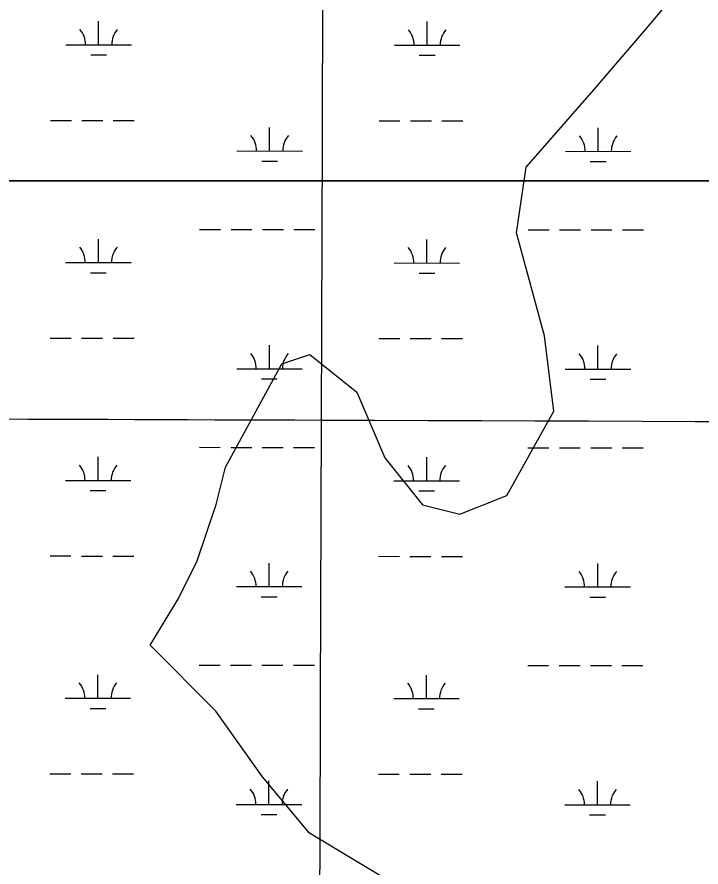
# Model space of a CAD drawing. Extents: x 3148686 to 3186545, y 916144 to 941516.
# Drawn here: x 3155110 to 3156155, y 932988 to 934286 of the extents above; entities that cross this region are included whole.
import ezdxf

# ---------------------------------------------------------------- set-up
doc = ezdxf.new("R2010")
doc.units = 0
for name, color, linetype in [('V-GRID-MAJR', 7, 'Continuous'), ('V-SITE-VEGE', 7, 'Continuous'), ('V-TOPO-SHOR', 7, 'Continuous'), ('V-WETL-SWMP', 7, 'Continuous')]:
    doc.layers.add(name, color=color, linetype=linetype)

msp = doc.modelspace()

# ---------------------------------------------------------------- linework, layer by layer
at = {"layer": 'V-GRID-MAJR'}
for points in [[(3155532.771, 921545.5580000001), (3155553.932, 927607.469), (3155575.096, 933670.4720000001), (3155596.261, 939733.524), (3155596.265, 939734.567)], [(3152965.561, 933679.676), (3155575.096, 933670.4720000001), (3160794.169, 933652.633), (3166013.245, 933635.5530000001), (3171232.324, 933619.233), (3176451.404, 933603.671), (3181670.487, 933588.868), (3184280.029, 933581.752)]]:
    msp.add_spline(points, degree=3, dxfattribs=at)
at = {"layer": 'V-SITE-VEGE'}
for p, q in [((3152966.8302041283, 934035.7959999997), (3156411.896, 934035.7959999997)), ((3156411.896, 934035.7959999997), (3152966.8302041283, 934035.7959999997))]:
    msp.add_line(p, q, dxfattribs=at)
at = {"layer": 'V-TOPO-SHOR'}
msp.add_lwpolyline([(3155700.0019471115, 932953.3913904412), (3155556.751680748, 933039.5469323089), (3155485.1718524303, 933125.6269660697), (3155413.6071257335, 933226.0410874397), (3155313.374223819, 933326.4854120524), (3155356.4519947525, 933398.1105452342), (3155385.180576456, 933455.4166924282), (3155413.939361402, 933541.3910148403), (3155428.3338554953, 933598.7122636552), (3155514.504498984, 933756.2966176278), (3155557.521863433, 933770.585400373), (3155629.1318949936, 933713.1735418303), (3155672.028446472, 933612.7896237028), (3155729.2892888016, 933541.0587791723), (3155786.610537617, 933526.6642850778), (3155858.311178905, 933555.25695219), (3155930.1175315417, 933684.1882325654), (3155915.904256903, 933798.8760350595), (3155873.06811191, 933956.5963036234), (3155887.5079108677, 934056.9198152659), (3155987.967337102, 934171.4868047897), (3156074.0775741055, 934271.7348083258), (3156145.8386218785, 934357.6638258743)], dxfattribs=at)
at = {"layer": 'V-WETL-SWMP'}
for p, q in [((3155234.602356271, 934243.5808553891), (3155234.6402895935, 934279.580835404)), ((3155736.510077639, 934243.0519932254), (3155736.548010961, 934279.0519732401)), ((3155184.6023840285, 934243.6335405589), (3155284.602328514, 934243.5281702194)), ((3155686.510105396, 934243.1046783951), (3155786.510049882, 934242.9993080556)), ((3155222.586103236, 934228.1625083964), (3155246.586089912, 934228.137219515)), ((3155724.4938246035, 934227.6336462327), (3155748.49381128, 934227.6083573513)), ((3155161.0727659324, 934128.2262697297), (3155193.072748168, 934128.1925512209)), ((3155209.0727392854, 934128.1756919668), (3155241.072721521, 934128.1419734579)), ((3155257.072712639, 934128.1251142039), (3155289.072694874, 934128.091395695)), ((3155662.980487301, 934127.6974075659), (3155694.9804695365, 934127.6636890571)), ((3155710.980460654, 934127.646829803), (3155742.9804428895, 934127.6131112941)), ((3155758.9804340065, 934127.5962520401), (3155790.980416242, 934127.5625335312)), ((3155495.867656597, 934081.4434692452), (3155495.905589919, 934117.4434492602)), ((3155997.775377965, 934080.9146070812), (3155997.813311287, 934116.9145870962)), ((3155445.8676843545, 934081.4961544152), (3155545.8676288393, 934081.3907840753)), ((3155947.775405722, 934080.9672922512), (3156047.7753502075, 934080.8619219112)), ((3155483.851403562, 934066.0251222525), (3155507.851390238, 934065.9998333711)), ((3155985.7591249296, 934065.4962600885), (3156009.7591116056, 934065.4709712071)), ((3155388.8971966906, 933961.4851177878), (3155420.8971789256, 933961.4513992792)), ((3155436.8971700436, 933961.4345400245), (3155468.897152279, 933961.400821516)), ((3155484.8971433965, 933961.3839622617), (3155516.897125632, 933961.3502437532)), ((3155532.8971167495, 933961.3333844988), (3155564.8970989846, 933961.2996659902)), ((3155890.8049180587, 933960.9562556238), (3155922.8049002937, 933960.9225371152)), ((3155938.804891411, 933960.9056778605), (3155970.8048736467, 933960.871959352)), ((3155986.804864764, 933960.8551000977), (3156018.8048469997, 933960.8213815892)), ((3156034.8048381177, 933960.8045223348), (3156066.8048203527, 933960.7708038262)), ((3155234.2518154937, 933910.9060400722), (3155234.2897488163, 933946.9060200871)), ((3155736.159536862, 933910.3771779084), (3155736.197470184, 933946.3771579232)), ((3155184.2518432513, 933910.958725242), (3155284.251787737, 933910.8533549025)), ((3155686.159564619, 933910.4298630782), (3155786.1595091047, 933910.3244927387)), ((3155222.2355624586, 933895.4876930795), (3155246.2355491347, 933895.4624041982)), ((3155724.1432838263, 933894.9588309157), (3155748.143270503, 933894.9335420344)), ((3155160.7222251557, 933795.5514544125), (3155192.722207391, 933795.5177359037)), ((3155208.7221985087, 933795.5008766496), (3155240.722180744, 933795.4671581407)), ((3155256.7221718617, 933795.4502988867), (3155288.722154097, 933795.4165803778)), ((3155662.629946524, 933795.0225922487), (3155694.6299287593, 933794.98887374)), ((3155710.629919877, 933794.9720144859), (3155742.6299021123, 933794.9382959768)), ((3155758.6298932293, 933794.921436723), (3155790.629875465, 933794.8877182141)), ((3155495.51711582, 933748.7686539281), (3155495.555049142, 933784.768633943)), ((3155997.424837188, 933748.2397917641), (3155997.46277051, 933784.239771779)), ((3155445.5171435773, 933748.821339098), (3155545.517088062, 933748.7159687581)), ((3155947.4248649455, 933748.292476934), (3156047.4248094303, 933748.1871065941)), ((3155483.5008627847, 933733.3503069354), (3155507.5008494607, 933733.325018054)), ((3155985.4085841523, 933732.8214447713), (3156009.4085708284, 933732.79615589)), ((3155388.5466559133, 933628.8103024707), (3155420.546638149, 933628.776583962)), ((3155436.5466292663, 933628.7597247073), (3155468.546611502, 933628.7260061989)), ((3155484.5466026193, 933628.7091469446), (3155516.546584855, 933628.675428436)), ((3155532.546575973, 933628.6585691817), (3155564.5465582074, 933628.624850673)), ((3155890.4543772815, 933628.2814403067), (3155922.4543595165, 933628.247721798)), ((3155938.454350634, 933628.2308625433), (3155970.4543328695, 933628.1971440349)), ((3155986.454323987, 933628.1802847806), (3156018.454306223, 933628.146566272)), ((3156034.4542973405, 933628.1297070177), (3156066.4542795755, 933628.095988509)), ((3155233.901274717, 933578.231224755), (3155233.939208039, 933614.2312047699)), ((3155735.8089960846, 933577.7023625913), (3155735.846929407, 933613.702342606)), ((3155183.901302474, 933578.2839099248), (3155283.90124696, 933578.1785395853)), ((3155685.8090238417, 933577.755047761), (3155785.8089683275, 933577.6496774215)), ((3155221.8850216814, 933562.8128777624), (3155245.8850083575, 933562.787588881)), ((3155723.792743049, 933562.2840155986), (3155747.792729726, 933562.2587267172)), ((3155160.3716843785, 933462.8766390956), (3155192.371666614, 933462.8429205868)), ((3155208.3716577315, 933462.8260613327), (3155240.371639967, 933462.7923428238)), ((3155256.3716310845, 933462.7754835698), (3155288.37161332, 933462.7417650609)), ((3155662.2794057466, 933462.3477769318), (3155694.279387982, 933462.314058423)), ((3155710.2793790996, 933462.2971991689), (3155742.279361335, 933462.2634806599)), ((3155758.279352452, 933462.246621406), (3155790.2793346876, 933462.2129028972)), ((3155495.166575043, 933416.0938386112), (3155495.2045083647, 933452.0938186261)), ((3155997.0742964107, 933415.5649764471), (3155997.1122297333, 933451.5649564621)), ((3155445.1666028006, 933416.1465237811), (3155545.166547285, 933416.0411534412)), ((3155947.0743241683, 933415.6176616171), (3156047.0742686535, 933415.5122912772)), ((3155483.150322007, 933400.6754916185), (3155507.1503086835, 933400.6502027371)), ((3155985.058043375, 933400.1466294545), (3156009.058030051, 933400.1213405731)), ((3155388.196115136, 933296.1354871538), (3155420.1960973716, 933296.1017686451)), ((3155436.196088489, 933296.0849093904), (3155468.1960707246, 933296.051190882)), ((3155484.196061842, 933296.0343316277), (3155516.196044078, 933296.0006131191)), ((3155532.1960351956, 933295.9837538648), (3155564.19601743, 933295.9500353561)), ((3155890.1038365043, 933295.6066249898), (3155922.1038187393, 933295.5729064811)), ((3155938.1038098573, 933295.5560472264), (3155970.1037920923, 933295.522328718)), ((3155986.1037832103, 933295.5054694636), (3156018.1037654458, 933295.4717509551)), ((3156034.1037565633, 933295.4548917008), (3156066.1037387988, 933295.4211731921)), ((3155233.5507339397, 933245.5564094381), (3155233.5886672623, 933281.556389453)), ((3155735.4584553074, 933245.0275472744), (3155735.49638863, 933281.0275272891)), ((3155183.550761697, 933245.6090946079), (3155283.5507061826, 933245.5037242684)), ((3155685.4584830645, 933245.0802324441), (3155785.4584275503, 933244.9748621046)), ((3155221.534480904, 933230.1380624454), (3155245.5344675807, 933230.1127735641)), ((3155723.4422022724, 933229.6092002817), (3155747.442188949, 933229.5839114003)), ((3155160.0211436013, 933130.2018237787), (3155192.0211258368, 933130.1681052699)), ((3155208.0211169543, 933130.1512460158), (3155240.0210991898, 933130.1175275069)), ((3155256.0210903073, 933130.1006682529), (3155288.0210725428, 933130.066949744)), ((3155494.816034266, 933083.4190232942), (3155494.853967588, 933119.4190033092)), ((3155661.9288649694, 933129.6729616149), (3155693.9288472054, 933129.6392431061)), ((3155709.928838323, 933129.622383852), (3155741.928820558, 933129.5886653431)), ((3155757.9288116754, 933129.5718060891), (3155789.928793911, 933129.5380875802)), ((3155996.7237556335, 933082.8901611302), (3155996.761688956, 933118.8901411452)), ((3155444.8160620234, 933083.4717084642), (3155544.816006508, 933083.3663381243)), ((3155946.723783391, 933082.9428463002), (3156046.7237278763, 933082.8374759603)), ((3155482.79978123, 933068.0006763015), (3155506.7997679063, 933067.9753874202)), ((3155984.7075025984, 933067.4718141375), (3156008.7074892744, 933067.4465252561))]:
    msp.add_line(p, q, dxfattribs=at)
for centre, radius, start, end in [((3155179.3599511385, 934244.1138679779), 35.24628790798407, 359.1678071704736, 40.711465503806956), ((3155289.8457620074, 934243.9974486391), 35.246287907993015, 139.16780416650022, 180.71146249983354), ((3155681.2676725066, 934243.5850058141), 35.24628790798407, 359.1678071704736, 40.711465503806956), ((3155791.753483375, 934243.4685864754), 35.246287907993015, 139.16780416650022, 180.71146249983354), ((3155440.6252514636, 934081.9764818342), 35.24628790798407, 359.1678071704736, 40.711465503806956), ((3155551.111062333, 934081.8600624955), 35.246287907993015, 139.16780416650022, 180.71146249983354), ((3155942.5329728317, 934081.4476196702), 35.24628790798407, 359.1678071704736, 40.711465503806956), ((3156053.018783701, 934081.3312003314), 35.246287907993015, 139.16780416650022, 180.71146249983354), ((3155179.0094103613, 933911.439052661), 35.24628790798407, 359.1678071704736, 40.711465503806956), ((3155289.49522123, 933911.3226333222), 35.246287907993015, 139.16780416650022, 180.71146249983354), ((3155680.9171317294, 933910.9101904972), 35.24628790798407, 359.1678071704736, 40.711465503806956), ((3155791.402942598, 933910.7937711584), 35.246287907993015, 139.16780416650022, 180.71146249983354), ((3155440.274710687, 933749.301666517), 35.24628790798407, 359.1678071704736, 40.711465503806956), ((3155550.760521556, 933749.1852471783), 35.246287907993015, 139.16780416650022, 180.71146249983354), ((3155942.1824320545, 933748.772804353), 35.24628790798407, 359.1678071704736, 40.711465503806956), ((3156052.668242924, 933748.6563850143), 35.246287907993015, 139.16780416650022, 180.71146249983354), ((3155178.658869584, 933578.7642373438), 35.24628790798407, 359.1678071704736, 40.711465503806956), ((3155289.144680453, 933578.6478180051), 35.246287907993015, 139.16780416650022, 180.71146249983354), ((3155680.5665909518, 933578.23537518), 35.24628790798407, 359.1678071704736, 40.711465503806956), ((3155791.052401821, 933578.1189558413), 35.246287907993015, 139.16780416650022, 180.71146249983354), ((3155439.9241699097, 933416.6268512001), 35.24628790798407, 359.1678071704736, 40.711465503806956), ((3155550.4099807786, 933416.5104318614), 35.246287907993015, 139.16780416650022, 180.71146249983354), ((3155941.8318912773, 933416.0979890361), 35.24628790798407, 359.1678071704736, 40.711465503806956), ((3156052.3177021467, 933415.9815696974), 35.246287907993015, 139.16780416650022, 180.71146249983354), ((3155178.308328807, 933246.0894220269), 35.24628790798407, 359.1678071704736, 40.711465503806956), ((3155288.7941396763, 933245.9730026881), 35.246287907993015, 139.16780416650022, 180.71146249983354), ((3155680.2160501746, 933245.5605598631), 35.24628790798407, 359.1678071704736, 40.711465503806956), ((3155790.701861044, 933245.4441405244), 35.246287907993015, 139.16780416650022, 180.71146249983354), ((3155439.5736291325, 933083.9520358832), 35.24628790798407, 359.1678071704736, 40.711465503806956), ((3155550.0594400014, 933083.8356165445), 35.246287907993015, 139.16780416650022, 180.71146249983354), ((3155941.4813505, 933083.4231737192), 35.24628790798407, 359.1678071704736, 40.711465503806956), ((3156051.9671613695, 933083.3067543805), 35.246287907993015, 139.16780416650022, 180.71146249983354)]:
    msp.add_arc(centre, radius, start, end, dxfattribs=at)

doc.saveas('drawing.dxf')
